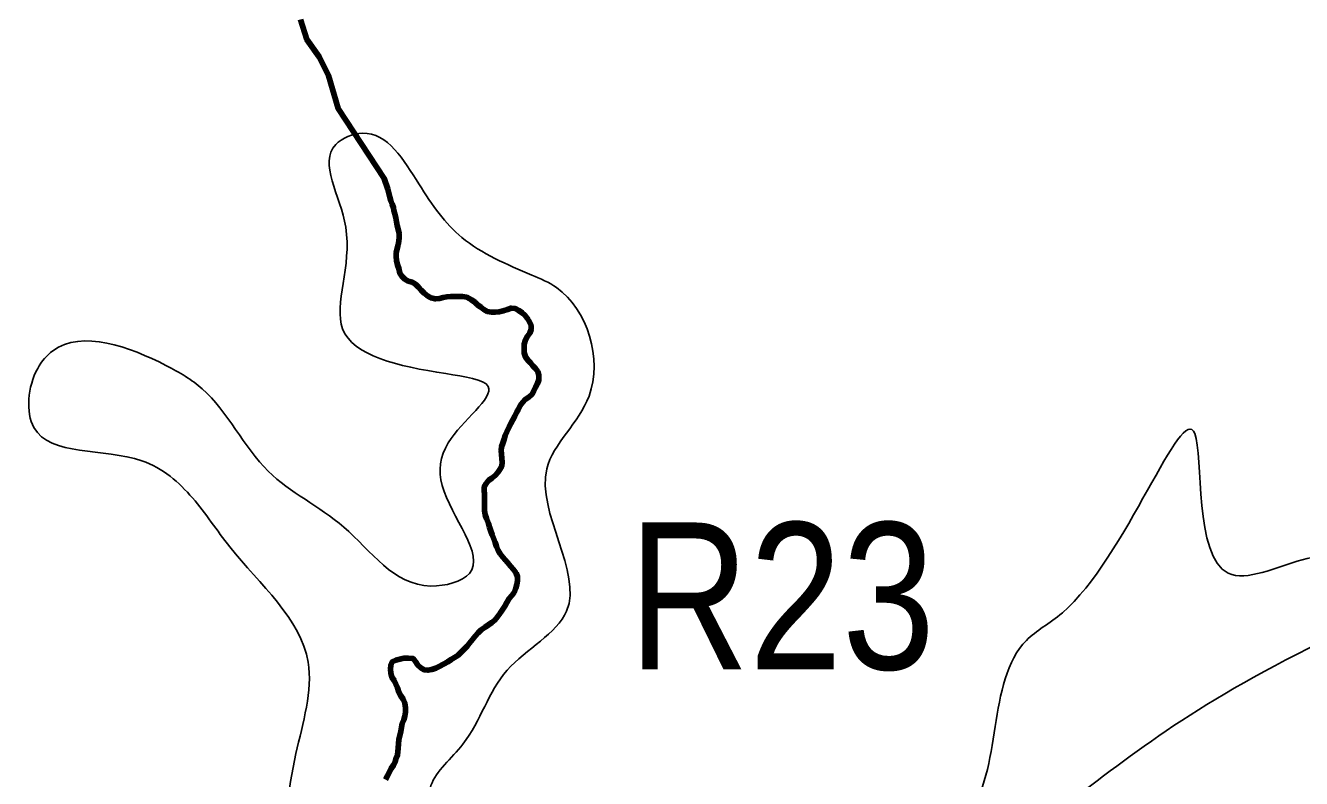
# Model space of a CAD drawing. Extents: x 553962 to 842807, y 8883888 to 9032388.
# Drawn here: x 737598 to 741938, y 8965550 to 8968113 of the extents above; entities that cross this region are included whole.
import ezdxf
from ezdxf.enums import TextEntityAlignment as Align

# ---------------------------------------------------------------- set-up
doc = ezdxf.new("R2010")
doc.units = 0
doc.header["$LTSCALE"] = 200
for name, color, linetype, lineweight in [('24', 7, 'Continuous', 25), ('51', 7, 'Continuous', 25), ('9', 7, 'Continuous', 90)]:
    doc.layers.add(name, color=color, linetype=linetype, lineweight=lineweight)
doc.layers.add('53', color=7, linetype='Continuous')

msp = doc.modelspace()

# ---------------------------------------------------------------- linework, layer by layer
at = {"layer": '24', "lineweight": 53}
for points in [[(738533.5, 8968133), (738555.2, 8968065.6), (738596.3, 8968005.9), (738628.6, 8967942.3), (738661.9, 8967831), (738818, 8967592.6), (738830.4, 8967556.3)], [(738830.4, 8967556.3), (738834.2, 8967542.6), (738837.7, 8967529), (738840.7, 8967516.2), (738845.7, 8967504.7), (738849.9, 8967492.5), (738850.3, 8967483.6), (738854.3, 8967471.6), (738857.7, 8967458), (738859.7, 8967445.1), (738862.7, 8967432.6), (738865.9, 8967420), (738868.8, 8967405.2), (738868.9, 8967391.8), (738868.2, 8967379), (738865.1, 8967366.3), (738862, 8967353.6), (738859.3, 8967339.4), (738859.3, 8967326.5), (738859.7, 8967313.1), (738863.5, 8967298.8), (738867.7, 8967286), (738870.9, 8967270.3), (738877.9, 8967259.2), (738887.8, 8967249.3), (738899.7, 8967242.8), (738913.1, 8967239.5), (738924.4, 8967232.4), (738934.7, 8967222.3), (738944.1, 8967212.4), (738954.2, 8967202), (738965.1, 8967192.5), (738977.1, 8967186.1), (738992.3, 8967182), (739005.7, 8967183.8), (739018.2, 8967186.9), (739031.3, 8967189.7), (739044.9, 8967190.6), (739058.1, 8967190.6), (739071.4, 8967190.6), (739084.6, 8967190), (739098.8, 8967187.9), (739114.9, 8967178.8), (739126, 8967171), (739135.5, 8967162.6), (739146.5, 8967154.6), (739156.7, 8967146), (739168.6, 8967140), (739183.1, 8967137.6), (739195.8, 8967137.5), (739209, 8967138.7), (739223, 8967141.7), (739237, 8967146.4), (739250.3, 8967150.8), (739263.6, 8967149.5), (739275.9, 8967143.1), (739287.3, 8967135.2), (739296.8, 8967126.4), (739304.9, 8967116.7), (739309.3, 8967110.9)], [(739309.3, 8967110.9), (739317.7, 8967092.1), (739317.8, 8967077.7), (739313.7, 8967065.7), (739305.1, 8967055.2), (739299.2, 8967042.7), (739293.7, 8967028), (739293.7, 8967013.7), (739293.7, 8966998.3), (739298.7, 8966985.1), (739306.6, 8966974), (739315.2, 8966964.3), (739323.7, 8966955), (739332.4, 8966945.1), (739340.5, 8966934.7), (739344.5, 8966922.3), (739344.1, 8966907.1), (739339.7, 8966894.5), (739332.7, 8966881.9), (739327, 8966869.6), (739321, 8966858), (739310, 8966847.7), (739297.7, 8966839.9), (739289.1, 8966830.7), (739280.9, 8966819.4), (739274.4, 8966807.4), (739268.6, 8966795.2), (739262.3, 8966783.3), (739255.3, 8966770.6), (739248.4, 8966758.7), (739242.6, 8966746.5), (739234.9, 8966729.8), (739229.9, 8966717.1), (739226, 8966704.3), (739221.5, 8966691.2), (739217.6, 8966678.8), (739216.4, 8966666), (739216.6, 8966653.4), (739217.7, 8966639.2), (739219.6, 8966626.8), (739217.9, 8966613.5), (739211.8, 8966601.6), (739204.7, 8966591), (739196.1, 8966581.6), (739184.1, 8966571.9), (739172.9, 8966564.1), (739164.8, 8966554.4), (739158.5, 8966543), (739158.1, 8966530), (739159.4, 8966517.4), (739159.7, 8966501.9), (739159.6, 8966488.5), (739159.6, 8966475.8), (739159.8, 8966461.7), (739161.8, 8966447.6), (739165.8, 8966434.4), (739172.5, 8966418), (739176.8, 8966405.2), (739180.7, 8966392.1), (739185.8, 8966379.3), (739190.3, 8966367.7), (739195.8, 8966353.6), (739200.5, 8966339.5), (739206, 8966326.4), (739212.5, 8966314.9)], [(739212.5, 8966314.9), (739221.2, 8966303.3), (739229.4, 8966293.7), (739238.7, 8966284), (739248.2, 8966272.7), (739257.8, 8966260.7), (739267.2, 8966248.6), (739271.9, 8966236.2), (739271.7, 8966223.1), (739269.6, 8966210.1), (739265.5, 8966197.1), (739259.7, 8966183.4), (739251.7, 8966172.8), (739243.5, 8966161.9), (739235.5, 8966149.4), (739228.5, 8966135.9), (739219.9, 8966122.7), (739212.2, 8966112.6), (739203.3, 8966100.1), (739194.2, 8966089), (739184.2, 8966080.5), (739173, 8966072.4), (739161.1, 8966064.8), (739147.8, 8966055.7), (739137.4, 8966046.1), (739127.2, 8966033.7), (739118.7, 8966022.8), (739108.3, 8966010.4), (739099.8, 8966000.7), (739090.7, 8965990.6), (739081.8, 8965981.7), (739068.4, 8965968.8), (739057.5, 8965961.5), (739046.3, 8965954.5), (739034.9, 8965947), (739019.6, 8965939.2), (739005.3, 8965931.5)], [(739005.3, 8965931.5), (738993.5, 8965925.7), (738980.6, 8965921), (738966.6, 8965918), (738953.9, 8965919.7), (738942.8, 8965926.2), (738932.8, 8965935.4), (738924.7, 8965947.7), (738916.9, 8965957.7), (738899.6, 8965959.3), (738885.1, 8965958.9), (738871.5, 8965956.5), (738857.8, 8965952.8), (738845.7, 8965947.2), (738840.1, 8965935.1), (738840, 8965921.4), (738840.2, 8965908), (738843.6, 8965895.1), (738851.5, 8965882.9), (738858, 8965870.6), (738863, 8965858.1), (738868.1, 8965843.9), (738874.6, 8965831.2), (738882.9, 8965819.4), (738888.6, 8965805.6), (738890.4, 8965789.8), (738890.2, 8965775.9), (738888.7, 8965761.5), (738884.4, 8965749.3), (738879.3, 8965737.4), (738877.1, 8965724.5), (738874.1, 8965709.8), (738870.9, 8965696.6), (738868, 8965682.8), (738866.3, 8965667.7), (738865.5, 8965653.5), (738863.8, 8965629.1), (738863.8, 8965628.4), (738858.8, 8965619.8), (738855, 8965606.6), (738849.3, 8965594.9), (738841.6, 8965583.7), (738835.7, 8965572.7), (738829.1, 8965559.3), (738822.9, 8965546.1)]]:
    msp.add_lwpolyline(points, dxfattribs=at)
at = {"layer": '51'}
for points in [[(739081.8, 8965263.7), (738977.2, 8965526.3), (739085.5, 8965666.7), (739236.2, 8965918.3), (739438.7, 8966119.7), (739371.2, 8966604), (739514.9, 8966851.7), (739404.5, 8967220.6), (739320.2, 8967263.4), (739082.4, 8967391.5), (738936, 8967573.5), (738744.2, 8967746.3), (738653.2, 8967707.7), (738687.2, 8967426.2), (738676.7, 8967080.4), (739027.2, 8966927.9), (739171.8, 8966884.2), (739036.2, 8966692.5), (739015.4, 8966547.3), (739108, 8966247.9), (738976.7, 8966205), (738680.3, 8966405.8), (738423.8, 8966595.5), (738199.2, 8966876.3), (738075.6, 8966955.8), (737690.8, 8967005.6), (737639.4, 8966945.5), (737626.5, 8966744.4), (737993.5, 8966631.1), (738166.2, 8966504.6), (738292.9, 8966338.3), (738559.4, 8965945.8), (738517.9, 8965634.6), (738466.1, 8965250.9), (738480.1, 8965017.5), (738829.1, 8964823.5)], [(741156.4, 8965475.4), (742091.1, 8966055.7), (742320.3, 8966228.9), (742206.3, 8966287.7), (741940.8, 8966293.9), (741689.2, 8966248.8), (741575.6, 8966723.6), (741125, 8966114), (741002.7, 8966019.9), (740896.1, 8965726.4), (740799.4, 8965422.5), (740595.9, 8965284.4), (740139.2, 8965024.6)]]:
    msp.add_spline(points, degree=3, dxfattribs=at)
at = {"layer": '9'}
for points in [[(738533.5, 8968133), (738555.2, 8968065.6), (738596.3, 8968005.9), (738628.6, 8967942.3), (738661.9, 8967831), (738818, 8967592.6), (738830.4, 8967556.3)], [(738830.4, 8967556.3), (738834.2, 8967542.6), (738837.7, 8967529), (738840.7, 8967516.2), (738845.7, 8967504.7), (738849.9, 8967492.5), (738850.3, 8967483.6), (738854.3, 8967471.6), (738857.7, 8967458), (738859.7, 8967445.1), (738862.7, 8967432.6), (738865.9, 8967420), (738868.8, 8967405.2), (738868.9, 8967391.8), (738868.2, 8967379), (738865.1, 8967366.3), (738862, 8967353.6), (738859.3, 8967339.4), (738859.3, 8967326.5), (738859.7, 8967313.1), (738863.5, 8967298.8), (738867.7, 8967286), (738870.9, 8967270.3), (738877.9, 8967259.2), (738887.8, 8967249.3), (738899.7, 8967242.8), (738913.1, 8967239.5), (738924.4, 8967232.4), (738934.7, 8967222.3), (738944.1, 8967212.4), (738954.2, 8967202), (738965.1, 8967192.5), (738977.1, 8967186.1), (738992.3, 8967182), (739005.7, 8967183.8), (739018.2, 8967186.9), (739031.3, 8967189.7), (739044.9, 8967190.6), (739058.1, 8967190.6), (739071.4, 8967190.6), (739084.6, 8967190), (739098.8, 8967187.9), (739114.9, 8967178.8), (739126, 8967171), (739135.5, 8967162.6), (739146.5, 8967154.6), (739156.7, 8967146), (739168.6, 8967140), (739183.1, 8967137.6), (739195.8, 8967137.5), (739209, 8967138.7), (739223, 8967141.7), (739237, 8967146.4), (739250.3, 8967150.8), (739263.6, 8967149.5), (739275.9, 8967143.1), (739287.3, 8967135.2), (739296.8, 8967126.4), (739304.9, 8967116.7), (739309.3, 8967110.9)], [(739309.3, 8967110.9), (739317.7, 8967092.1), (739317.8, 8967077.7), (739313.7, 8967065.7), (739305.1, 8967055.2), (739299.2, 8967042.7), (739293.7, 8967028), (739293.7, 8967013.7), (739293.7, 8966998.3), (739298.7, 8966985.1), (739306.6, 8966974), (739315.2, 8966964.3), (739323.7, 8966955), (739332.4, 8966945.1), (739340.5, 8966934.7), (739344.5, 8966922.3), (739344.1, 8966907.1), (739339.7, 8966894.5), (739332.7, 8966881.9), (739327, 8966869.6), (739321, 8966858), (739310, 8966847.7), (739297.7, 8966839.9), (739289.1, 8966830.7), (739280.9, 8966819.4), (739274.4, 8966807.4), (739268.6, 8966795.2), (739262.3, 8966783.3), (739255.3, 8966770.6), (739248.4, 8966758.7), (739242.6, 8966746.5), (739234.9, 8966729.8), (739229.9, 8966717.1), (739226, 8966704.3), (739221.5, 8966691.2), (739217.6, 8966678.8), (739216.4, 8966666), (739216.6, 8966653.4), (739217.7, 8966639.2), (739219.6, 8966626.8), (739217.9, 8966613.5), (739211.8, 8966601.6), (739204.7, 8966591), (739196.1, 8966581.6), (739184.1, 8966571.9), (739172.9, 8966564.1), (739164.8, 8966554.4), (739158.5, 8966543), (739158.1, 8966530), (739159.4, 8966517.4), (739159.7, 8966501.9), (739159.6, 8966488.5), (739159.6, 8966475.8), (739159.8, 8966461.7), (739161.8, 8966447.6), (739165.8, 8966434.4), (739172.5, 8966418), (739176.8, 8966405.2), (739180.7, 8966392.1), (739185.8, 8966379.3), (739190.3, 8966367.7), (739195.8, 8966353.6), (739200.5, 8966339.5), (739206, 8966326.4), (739212.5, 8966314.9)], [(739212.5, 8966314.9), (739221.2, 8966303.3), (739229.4, 8966293.7), (739238.7, 8966284), (739248.2, 8966272.7), (739257.8, 8966260.7), (739267.2, 8966248.6), (739271.9, 8966236.2), (739271.7, 8966223.1), (739269.6, 8966210.1), (739265.5, 8966197.1), (739259.7, 8966183.4), (739251.7, 8966172.8), (739243.5, 8966161.9), (739235.5, 8966149.4), (739228.5, 8966135.9), (739219.9, 8966122.7), (739212.2, 8966112.6), (739203.3, 8966100.1), (739194.2, 8966089), (739184.2, 8966080.5), (739173, 8966072.4), (739161.1, 8966064.8), (739147.8, 8966055.7), (739137.4, 8966046.1), (739127.2, 8966033.7), (739118.7, 8966022.8), (739108.3, 8966010.4), (739099.8, 8966000.7), (739090.7, 8965990.6), (739081.8, 8965981.7), (739068.4, 8965968.8), (739057.5, 8965961.5), (739046.3, 8965954.5), (739034.9, 8965947), (739019.6, 8965939.2), (739005.3, 8965931.5)], [(739005.3, 8965931.5), (738993.5, 8965925.7), (738980.6, 8965921), (738966.6, 8965918), (738953.9, 8965919.7), (738942.8, 8965926.2), (738932.8, 8965935.4), (738924.7, 8965947.7), (738916.9, 8965957.7), (738899.6, 8965959.3), (738885.1, 8965958.9), (738871.5, 8965956.5), (738857.8, 8965952.8), (738845.7, 8965947.2), (738840.1, 8965935.1), (738840, 8965921.4), (738840.2, 8965908), (738843.6, 8965895.1), (738851.5, 8965882.9), (738858, 8965870.6), (738863, 8965858.1), (738868.1, 8965843.9), (738874.6, 8965831.2), (738882.9, 8965819.4), (738888.6, 8965805.6), (738890.4, 8965789.8), (738890.2, 8965775.9), (738888.7, 8965761.5), (738884.4, 8965749.3), (738879.3, 8965737.4), (738877.1, 8965724.5), (738874.1, 8965709.8), (738870.9, 8965696.6), (738868, 8965682.8), (738866.3, 8965667.7), (738865.5, 8965653.5), (738863.8, 8965629.1), (738863.8, 8965628.4), (738858.8, 8965619.8), (738855, 8965606.6), (738849.3, 8965594.9), (738841.6, 8965583.7), (738835.7, 8965572.7), (738829.1, 8965559.3), (738822.9, 8965546.1)]]:
    msp.add_lwpolyline(points, dxfattribs=at)

# ---------------------------------------------------------------- texts
at = {"layer": '53', "width": 0.85}
msp.add_text('R23', height=500, dxfattribs=at).set_placement((740170.4, 8965921.2), align=Align.CENTER)

doc.saveas('drawing.dxf')
